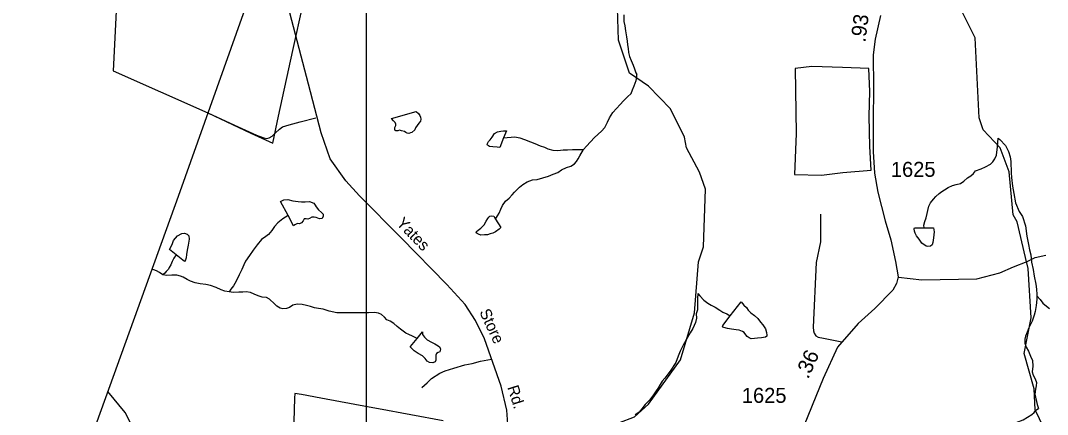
# Model space of a CAD drawing. Extents: x 2001466 to 2224147, y 644118 to 847247.
# Drawn here: x 2021505 to 2030071, y 747806 to 751088 of the extents above; entities that cross this region are included whole.
import ezdxf

# ---------------------------------------------------------------- set-up
doc = ezdxf.new("R2010")
doc.units = 0
for name, color, linetype in [('Exist Boundary Political City Limit New', 7, 'Continuous'), ('Exist Boundary Political City Limit New Hole', 7, 'Continuous'), ('Exist Boundary Political CountyLine', 7, 'Continuous'), ('Exist Hydrographic Creek Single Shore', 7, 'Continuous'), ('Exist Hydrographic Misc Water Feature', 7, 'Continuous'), ('Exist Road Non-System Type 51', 7, 'Continuous'), ('Exist Road Non-System Type 51 Label', 7, 'Continuous'), ('Exist Road Secondary Mileage Hundredths English Label', 7, 'Continuous'), ('Exist Road Secondary Type 51 Attributed', 7, 'Continuous'), ('Exist Road Secondary Type 51 Number Label', 7, 'Continuous'), ('Map Preparation Boundary City Limit Buffer Line', 7, 'Continuous'), ('Map Preparation Inset Cut Line', 7, 'Continuous')]:
    doc.layers.add(name, color=color, linetype=linetype)

msp = doc.modelspace()

# ---------------------------------------------------------------- linework, layer by layer
at = {"layer": 'Exist Boundary Political City Limit New'}
for points in [[(2022303.6, 751165.3), (2022277.6, 750669.8), (2023068.9, 750318.1), (2023426.4, 750149.5), (2023608.5, 750065.7), (2023657.6, 750290.4), (2023777.2, 750837.8), (2023861.5, 751226.6)], [(2025031.2, 747752.1), (2024489.8, 747851.9), (2024412.9, 747866.2), (2024009, 747940.8), (2023847.9, 747970.6), (2023793.9, 747980.6), (2023790.1, 747940.6), (2023770.8, 747265.1)]]:
    msp.add_lwpolyline(points, dxfattribs=at)
at = {"layer": 'Exist Boundary Political City Limit New Hole'}
msp.add_lwpolyline([(2028360.4, 750697.1), (2028104.4, 750704.1), (2027967.5, 750690), (2027974.5, 750146.6), (2027960.5, 749806.6), (2028185, 749799.6), (2028363.9, 749820.6), (2028599, 749841.6), (2028588.4, 750037.9), (2028584.9, 750290.4), (2028588.4, 750497.2), (2028581.4, 750690), (2028360.4, 750697.1)], dxfattribs=at)
at = {"layer": 'Exist Boundary Political CountyLine'}
msp.add_lwpolyline([(2006817.6, 695750.4), (2007499.4, 697710.6), (2010412.6, 706844.6), (2011918.3, 711705.5), (2013748.8, 717730), (2014941.8, 722041.3), (2015284.7, 723238.9), (2015749.8, 724659.3), (2016152.8, 726117.8), (2016501.7, 727373.6), (2016860.6, 728619.5), (2017411.9, 730567.4), (2017756.8, 731851.4), (2018083.6, 732956.8), (2018350.2, 733869.6), (2018833.4, 735584.8), (2018918.2, 735898.3), (2019734.3, 740137.7), (2020502.6, 744108.1), (2021805.5, 746807.9), (2022821.6, 749625), (2023527, 751602.5)], dxfattribs=at)
at = {"layer": 'Exist Hydrographic Creek Single Shore'}
for points in [[(2029887.3, 749114.7), (2029818.2, 749410.1), (2029784.3, 749469.8), (2029751.3, 749828.2), (2029676.3, 750026.5), (2029534.2, 750177), (2029500.3, 750276.2), (2029467.3, 750943), (2029350.2, 751178.3), (2029175.3, 751359.1), (2029108.3, 751501.5), (2029100.3, 751793.7), (2029004.1, 751964)], [(2025553.3, 746941.2), (2025761.2, 747242.1), (2025777.2, 747425.5), (2025827.2, 747532.7), (2026003.4, 747660.4), (2026144.2, 747700.2), (2026494.3, 747735.7), (2026627.3, 747785.5), (2026744.2, 747891.3), (2027010.2, 748260), (2027127.3, 748651.4), (2027160.3, 749077.2), (2027201.3, 749201.1), (2027218.3, 749683), (2027168.3, 749825.1), (2027059.2, 750027.5), (2027042.4, 750116.4), (2026926.3, 750351.8), (2026742.2, 750542.5), (2026584.3, 750650.8), (2026492.2, 750925), (2026484.2, 751190.9)], [(2029611.3, 746526.9), (2029603.3, 746602.6), (2029719.3, 746987.4), (2029861.2, 747161.7), (2030102.2, 747353.6), (2030110.4, 747451.9), (2030077.3, 747619.8), (2029968.3, 747845.2), (2029960.3, 748019.3), (2029877.2, 748313), (2029935.2, 748610.4), (2029909.2, 749021), (2029887.3, 749114.7)]]:
    msp.add_lwpolyline(points, dxfattribs=at)
at = {"layer": 'Exist Hydrographic Misc Water Feature'}
for points in [[(2026538.4, 751135.7), (2026536.7, 751081.6), (2026545.1, 751043.7), (2026551.1, 751003.4), (2026559.7, 750951.5), (2026564, 750915.3), (2026568.1, 750885.7), (2026572.2, 750856.1), (2026576.7, 750821.5), (2026584.7, 750789.4), (2026599, 750755.4), (2026615.2, 750715.8), (2026625.5, 750686), (2026637.6, 750653.8), (2026645.8, 750639.6)], [(2026200, 750013), (2026225.9, 750041.2), (2026293.3, 750113.7), (2026350.9, 750165.8), (2026378.6, 750198.1), (2026400.4, 750240.3), (2026418.2, 750278.4), (2026445.9, 750323), (2026475.6, 750355.2), (2026505.3, 750389.1), (2026535.1, 750419.6), (2026569.1, 750453.4), (2026599, 750481.4), (2026610.7, 750510), (2026622.4, 750544.1), (2026640.1, 750588.1), (2026645.8, 750615.9), (2026645.8, 750636.3), (2026645.8, 750639.6)], [(2024805.9, 750331), (2024823.9, 750313.5), (2024836, 750297.7), (2024842, 750283.6), (2024844.2, 750267.1), (2024840.3, 750249.2), (2024828.4, 750233), (2024814.5, 750213.6), (2024800.5, 750193.4), (2024792.7, 750178.8), (2024769, 750154.7), (2024756.9, 750152.4), (2024745.2, 750146.9), (2024730.8, 750150.5), (2024718.7, 750156.5), (2024706.8, 750162.5), (2024682.8, 750167.9), (2024666.6, 750174), (2024652.9, 750168.5), (2024636.7, 750168), (2024626.9, 750175.6), (2024626.9, 750196.1), (2024634.4, 750212.4), (2024634.4, 750223.9), (2024630.3, 750239.5), (2024616.2, 750253.7), (2024600.2, 750272.1), (2024805.9, 750331)], [(2025534.8, 750109.5), (2025503.7, 750029.8), (2025479.9, 750031.9), (2025443.8, 750035.9), (2025415.7, 750039.8), (2025401.5, 750049), (2025397.6, 750058.9), (2025407.5, 750079.2), (2025423.5, 750095.4), (2025439.3, 750117.2), (2025459, 750147.9), (2025482.7, 750162.2), (2025511, 750165.8), (2025534.8, 750168.6), (2025558.8, 750170.5), (2025534.8, 750109.5)], [(2025534.8, 750109.5), (2025563.3, 750114.6), (2025597.4, 750116.4), (2025629.2, 750119.1), (2025669.1, 750110.8), (2025709.3, 750097.7), (2025757.5, 750077.9), (2025793.6, 750064), (2025839.7, 750044.2), (2025875.8, 750032.7), (2025904.1, 750019.1), (2025946, 750009.2), (2025985.9, 750005.2), (2026030.2, 750009.9), (2026066.1, 750011.7), (2026110, 750014.1), (2026146.1, 750014.1), (2026166, 750014.6), (2026200, 750013)], [(2029043.5, 749361), (2029040.6, 749384.1), (2029048.2, 749412.6), (2029058, 749442.8), (2029081.4, 749540.8), (2029095.4, 749569.2), (2029119.1, 749599.1), (2029140.9, 749623.2), (2029168.6, 749647.2), (2029190.5, 749663.2), (2029212.4, 749677.5), (2029242.6, 749695.7), (2029278.3, 749713.9), (2029310.2, 749720.7), (2029344.3, 749729), (2029374, 749748.9), (2029404, 749776.9), (2029431.8, 749795.2), (2029453.6, 749813.7), (2029469.6, 749835.5), (2029517.3, 749851.8), (2029553, 749868.2), (2029595.1, 749890.4), (2029615, 749910.4), (2029632.6, 749936.3), (2029644.5, 749966.5), (2029653.9, 750036.8), (2029655.8, 750072.9), (2029659.7, 750108.9)], [(2029659.7, 750108.9), (2029673.8, 750097.1), (2029720.1, 750047.8), (2029746.4, 749997.2), (2029758.7, 749953.4), (2029764.8, 749914), (2029767.7, 749818), (2029770, 749779.4), (2029778.4, 749707.8), (2029788.8, 749647.7), (2029805.2, 749569.5), (2029835.8, 749495.8), (2029862, 749455.9), (2029886.6, 749376.6), (2029899.2, 749290.3), (2029913.7, 749222.7), (2029921.9, 749176.7), (2029932.4, 749134.6), (2029938.7, 749074.6), (2029951, 749012.8), (2029959.4, 748956.8), (2029973.8, 748892.6), (2029980.4, 748849), (2029982.6, 748804.6), (2029982.6, 748794.8)], [(2025466.7, 749434.1), (2025483.6, 749461.7), (2025497.7, 749481.9), (2025511.2, 749517.7), (2025525.2, 749546.2), (2025550.8, 749582.5), (2025580.8, 749608.2), (2025606.6, 749636.4), (2025626.3, 749658.9), (2025646.2, 749676.6), (2025668.1, 749699.1), (2025693.9, 749723.1), (2025729.8, 749743.8), (2025775.6, 749760.1), (2025815.7, 749764.1), (2025861.5, 749776.3), (2025909.7, 749792.6), (2025947.4, 749807.4), (2025987.4, 749823), (2026017.1, 749843.7), (2026059.1, 749864.2), (2026094.8, 749875.8), (2026124.8, 749894), (2026142.6, 749914.1), (2026156.7, 749936.8), (2026170.5, 749960.3), (2026200, 750013)], [(2023736.5, 749462.9), (2023674, 749579.1), (2023700.2, 749593.3), (2023734.3, 749595.8), (2023776.1, 749585.2), (2023820, 749579.4), (2023848.3, 749577.9), (2023880.3, 749577.3), (2023916.1, 749579.8), (2023950.4, 749566), (2023962.1, 749549.3), (2023972.1, 749536.1), (2023990.4, 749511.9), (2024014.4, 749487.6), (2024028.5, 749475.9), (2024028.5, 749457.8), (2024020.5, 749437.4), (2023998.4, 749435.4), (2023970.5, 749445.8), (2023954.5, 749449.4), (2023944.4, 749449.7), (2023934.4, 749449.9), (2023914.5, 749439.6), (2023900.4, 749433.4), (2023886.6, 749436), (2023872.3, 749435.5), (2023862.4, 749419.4), (2023848.5, 749401.6), (2023832.3, 749395.3), (2023814.6, 749395.7), (2023794.3, 749385.5), (2023782.2, 749377.5), (2023736.5, 749462.9)], [(2023736.5, 749462.9), (2023694.3, 749435.9), (2023652.4, 749402.3), (2023624.4, 749372.5), (2023600.6, 749338.5), (2023572.3, 749306.3), (2023550.3, 749288.7), (2023514.4, 749262.4), (2023480.2, 749218.8), (2023444.3, 749174.4), (2023414.4, 749130.7), (2023382.4, 749083), (2023368.2, 749052.9), (2023352.3, 749014.7), (2023328.3, 748968.4), (2023304.3, 748916.4), (2023280.3, 748876.7), (2023258.1, 748850.9), (2023244.6, 748827.4)], [(2025466.7, 749434.1), (2025512.7, 749362.6), (2025498.3, 749349.8), (2025466.7, 749327.5), (2025444.6, 749317.3), (2025422.9, 749309.6), (2025398.9, 749302.7), (2025374.9, 749303.1), (2025344.7, 749300.5), (2025324.6, 749308.2), (2025314.8, 749312.5), (2025306.6, 749318.4), (2025308.4, 749330.7), (2025322.6, 749342.7), (2025344.3, 749358.7), (2025372.2, 749386.9), (2025390.1, 749416.8), (2025401.7, 749438.8), (2025411.6, 749450.9), (2025419.6, 749457.3), (2025435.6, 749459.4), (2025451.6, 749457.5), (2025466.7, 749434.1)], [(2022802.9, 749135), (2022746.5, 749178.9), (2022770.1, 749222.6), (2022782.2, 749254.4), (2022814.2, 749293.1), (2022850.1, 749312.9), (2022874.1, 749316.4), (2022896.2, 749308.7), (2022908.3, 749292.9), (2022912.2, 749266.5), (2022902.4, 749215), (2022896.2, 749175), (2022890.3, 749139), (2022886.6, 749111.1), (2022882.5, 749094.8), (2022872.2, 749081.1), (2022802.9, 749135)], [(2029043.5, 749361), (2029120.6, 749361.1), (2029124.7, 749326.6), (2029119.3, 749276.7), (2029113.6, 749239.1), (2029107.7, 749218.7), (2029093.7, 749206.6), (2029071.6, 749204.6), (2029057.6, 749208.2), (2029023.4, 749234.3), (2028999.2, 749266), (2028979.1, 749294.3), (2028966.8, 749315.9), (2028962.7, 749334), (2028958.6, 749352.1), (2028962.7, 749361.9), (2029043.5, 749361)], [(2022802.9, 749135), (2022784.3, 749107.5), (2022770.1, 749081.5), (2022758.2, 749051.5), (2022746.1, 749031.2), (2022738.3, 749015), (2022720.3, 748995.6), (2022708.4, 748983.5), (2022691.4, 748970)], [(2022691.4, 748970), (2022664.5, 748989.4), (2022638.3, 749003), (2022616.1, 749011.7), (2022600.8, 749012.9)], [(2023244.6, 748827.4), (2023208.1, 748833.1), (2023178.2, 748845.2), (2023138.2, 748862.4), (2023090, 748879), (2023050.2, 748887.2), (2023004.1, 748894.7), (2022962.2, 748902.9), (2022924.1, 748915.2), (2022894, 748931.4), (2022862.4, 748949.2), (2022838.4, 748958.8), (2022810.3, 748965.1), (2022766.2, 748965.1), (2022722.3, 748963.6), (2022691.4, 748970)], [(2024812.8, 748439.4), (2024773.9, 748459.1), (2024743.7, 748471.1), (2024717.7, 748483.1), (2024673.8, 748515.3), (2024647.8, 748539.6), (2024617.8, 748563.1), (2024587.9, 748583.4), (2024561.9, 748595.4), (2024539.9, 748615.6), (2024515.9, 748637.4), (2024492.1, 748649.4), (2024457.9, 748655.8), (2024408.1, 748653.6), (2024363.8, 748651.2), (2024305.7, 748653.2), (2024233.8, 748651.4), (2024143.8, 748651.6), (2024080, 748666), (2024029.9, 748681.8), (2023990, 748688.3), (2023958, 748693.9), (2023924.1, 748706.1), (2023890.1, 748714.2), (2023854, 748722.3), (2023814, 748723.9), (2023776.1, 748716.5), (2023748.2, 748696.5), (2023724, 748688.1), (2023694.1, 748686.2), (2023671.9, 748692.4), (2023644, 748708.6), (2023624.2, 748728.6), (2023582.1, 748766.3), (2023556.1, 748780), (2023520, 748782.4), (2023486.2, 748794.6), (2023454, 748808.4), (2023424.2, 748820.5), (2023388.3, 748826.9), (2023358.4, 748824.3), (2023326.2, 748824.9), (2023280.1, 748822.6), (2023244.6, 748827.4)], [(2027154.9, 748814.8), (2027152.5, 748771.4), (2027150.6, 748728.7), (2027151, 748695.1), (2027151, 748678.7), (2027141.4, 748642.8), (2027143.7, 748606.7), (2027133.8, 748573.2), (2027113.9, 748522.8), (2027090.4, 748484.7), (2027068.6, 748448.2), (2027031.1, 748384.2), (2027007.5, 748333.8), (2026991.7, 748289.9), (2026970, 748239.5), (2026924.5, 748164.9), (2026897, 748129.4), (2026878.9, 748109.2), (2026857.2, 748082.6), (2026839.4, 748054.3), (2026821.5, 748022.7), (2026805.7, 748002.5), (2026779.7, 747962), (2026752.2, 747924), (2026716.3, 747887.8), (2026688.4, 747851.5), (2026664.9, 747823.2), (2026633.1, 747803.4)], [(2027154.9, 748814.8), (2027170.3, 748793.2), (2027203.7, 748757.2), (2027237, 748731.9), (2027264.9, 748715.8), (2027299.1, 748700.3), (2027339.1, 748674), (2027363.5, 748658.8), (2027397.3, 748645), (2027425, 748628)], [(2029982.6, 748794.8), (2029982.8, 748766.9), (2029977.1, 748714.5), (2029967.4, 748663), (2029959.6, 748632.9), (2029941.8, 748582.4), (2029916.4, 748526.3), (2029902.4, 748490.4), (2029886.9, 748457.9), (2029883.2, 748431.7), (2029883.2, 748399.8), (2029893.4, 748366), (2029913.7, 748331.9), (2029929.9, 748292.2), (2029946.3, 748254.2), (2029948.4, 748208.1), (2029943, 748161.5), (2029951, 748132.6), (2029967.2, 748102.8), (2029979.3, 748072.1), (2029977.7, 748042.7), (2029969.7, 748016.6), (2029966.2, 747974), (2029984.5, 747888.4), (2029994.7, 747856.2)], [(2029982.6, 748794.8), (2030008.9, 748764.7), (2030031, 748733.1), (2030061.4, 748707), (2030087.2, 748689.3)], [(2027425, 748628), (2027514.6, 748743.5), (2027538.8, 748717.5), (2027559.1, 748695.8), (2027575.1, 748674.2), (2027597.2, 748652.3), (2027627.6, 748630.4), (2027655.7, 748604.4), (2027677.8, 748574.4), (2027697.9, 748551), (2027718.2, 748518.7), (2027728.5, 748488.9), (2027730.7, 748466.8), (2027730.5, 748456.9), (2027718.8, 748448.9), (2027684.8, 748443), (2027652.8, 748442.1), (2027627, 748438.5), (2027600.7, 748435.7), (2027582.7, 748444.3), (2027564.6, 748456.1), (2027554.6, 748467.8), (2027540.2, 748487.9), (2027526.5, 748497.2), (2027500.3, 748507.6), (2027474.4, 748511.4), (2027434.2, 748517.1), (2027402.2, 748522.7), (2027370.2, 748530.7), (2027362.3, 748532.5), (2027360, 748542.4), (2027362, 748546.4), (2027425, 748628)], [(2024812.8, 748439.4), (2024857.7, 748495.1), (2024857.7, 748473), (2024876, 748448.8), (2024897.7, 748428.6), (2024933.8, 748409), (2024959.9, 748394.6), (2024989.8, 748376.7), (2025001.9, 748365), (2025007.8, 748349.3), (2025001.9, 748327.3), (2024988, 748320.9), (2024974, 748313.1), (2024970.1, 748300.8), (2024968.1, 748281.2), (2024968.1, 748259), (2024964, 748245.2), (2024944.1, 748236.6), (2024916, 748238.7), (2024896.1, 748250.6), (2024880.1, 748273.1), (2024857.9, 748294.9), (2024821.9, 748314.5), (2024787.8, 748336.5), (2024757.9, 748366.7), (2024757.9, 748372.4), (2024812.8, 748439.4)], [(2024392.3, 745998.2), (2024262.3, 746107.9), (2024187.2, 746132.4), (2023903.2, 746098.8), (2023670.3, 746116.8), (2023487.4, 746192.7), (2023387.3, 746289.9), (2023354.3, 746392.2), (2023320.3, 746648.9), (2023287.2, 746725), (2022961.2, 747072.9), (2022595.4, 747257.5), (2022528.4, 747531.2), (2022378.3, 747823.1), (2022233.9, 747995.7)], [(2029173.5, 747433.2), (2029191.5, 747463.2), (2029205.5, 747481), (2029229, 747501), (2029264.9, 747521.6), (2029307.2, 747541.3), (2029347, 747553.6), (2029396.8, 747572.2), (2029456.7, 747590.7), (2029492.5, 747608.8), (2029532.5, 747621.1), (2029594.4, 747631.3), (2029630.1, 747646.2), (2029666.2, 747668.4), (2029689.8, 747690.1), (2029732, 747710.6), (2029809.5, 747739.3), (2029867.6, 747759.5), (2029941.2, 747803.9), (2029959.2, 747822.4), (2029973, 747840.2), (2029994.7, 747856.2)]]:
    msp.add_lwpolyline(points, dxfattribs=at)
at = {"layer": 'Exist Road Non-System Type 51'}
for points in [[(2025886.6, 746717.3), (2025739.9, 746921), (2025649.8, 747046.6), (2025585.5, 747214.1), (2025572.6, 747336.5), (2025572.6, 747684.3), (2025560.5, 747842.1), (2025513.9, 748041.8), (2025373.9, 748434.7), (2025299.8, 748589.2), (2025213, 748721.3), (2025061.7, 748888.7), (2024681.1, 749276.8), (2024333.6, 749627.9), (2024217.7, 749753.5), (2024089, 749937), (2024011.7, 750152.8), (2023908, 750558.6), (2023752.4, 751153.2), (2023729.4, 751247), (2023708.3, 751373.4), (2023704.4, 751449.1), (2023700.4, 751669.7)], [(2023068.8, 750318.1), (2023290.5, 750216.6), (2023474.2, 750134), (2023534.2, 750111.8), (2023560.3, 750105.9), (2023578.3, 750109.7), (2023604.2, 750123.6), (2023632.4, 750151.6), (2023664.5, 750183.6), (2023690.5, 750203.4), (2023744.6, 750219.3), (2023836.5, 750245), (2023968.6, 750278.5)], [(2028178.7, 749473.6), (2028178.7, 749243.4), (2028140.3, 749070.7), (2028117.7, 748533.9), (2028119.7, 748501.8), (2028123.7, 748481.7), (2028139.5, 748461.8), (2028159.4, 748449.8), (2028201.5, 748441.5), (2028355.5, 748411.2)], [(2029900.2, 749078.9), (2029968.6, 749114), (2030057.3, 749132.5)], [(2028827.3, 748950.3), (2029022.5, 748926.8), (2029482.8, 748936.4), (2029674.5, 748984.4), (2029787.4, 749034.5), (2029900.2, 749078.9)], [(2024853.4, 748029.4), (2024895.8, 748068.5), (2024933.3, 748106.1), (2025001.8, 748150.2), (2025045.9, 748168.1), (2025119.3, 748192.6), (2025212.2, 748220.3), (2025271, 748230.1), (2025341.1, 748249.7), (2025434.4, 748264.9)]]:
    msp.add_lwpolyline(points, dxfattribs=at)
at = {"layer": 'Exist Road Secondary Type 51 Attributed'}
msp.add_lwpolyline([(2028679.4, 751129), (2028634.7, 750932.6), (2028617, 750802.2), (2028618.7, 750530), (2028616.6, 750248.2), (2028615.8, 749997.8), (2028628.7, 749816.7), (2028655.7, 749658.9), (2028716, 749418.9), (2028764.3, 749261.9), (2028802.5, 749080.8), (2028826.6, 748953.6), (2028812.1, 748897.2), (2028780, 748841.7), (2028630.7, 748689.5), (2028490.7, 748562.3), (2028318.6, 748367.5), (2028200.3, 748105), (2028011.8, 747641.5), (2027971.8, 747508.8)], dxfattribs=at)
at = {"layer": 'Map Preparation Boundary City Limit Buffer Line'}
for points in [[(2022303.6, 751165.3), (2022277.6, 750669.8), (2023068.9, 750318.1), (2023426.4, 750149.5), (2023608.5, 750065.7), (2023657.6, 750290.4), (2023777.2, 750837.8), (2023861.5, 751226.6)], [(2028360.4, 750697.1), (2028104.4, 750704.1), (2027967.5, 750690), (2027974.5, 750146.6), (2027960.5, 749806.6), (2028185, 749799.6), (2028363.9, 749820.6), (2028599, 749841.6), (2028588.4, 750037.9), (2028584.9, 750290.4), (2028588.4, 750497.2), (2028581.4, 750690), (2028360.4, 750697.1)], [(2025031.2, 747752.1), (2024489.8, 747851.9), (2024412.9, 747866.2), (2024009, 747940.8), (2023847.9, 747970.6), (2023793.9, 747980.6), (2023790.1, 747940.6), (2023770.8, 747265.1)]]:
    msp.add_lwpolyline(points, dxfattribs=at)
at = {"layer": 'Map Preparation Inset Cut Line'}
msp.add_lwpolyline([(2024392.3, 745607.9), (2024392.3, 789325), (2056414.4, 789325)], dxfattribs=at)

# ---------------------------------------------------------------- texts
at = {"layer": 'Exist Road Non-System Type 51 Label'}
for s, rotation, p in [('Yates', 314.13518, (2024634.2, 749393.6)), ('Store', 294.92024, (2025330.1, 748660)), ('Rd.', 287.45623, (2025564.5, 748032.2))]:
    msp.add_text(s, height=95, rotation=rotation, dxfattribs=at).set_placement(p)
at = {"layer": 'Exist Road Secondary Mileage Hundredths English Label'}
for s, rotation, p in [('.93', 82.59862, (2028551, 750902.5)), ('.36', 65.74356, (2028074.5, 748094.9))]:
    msp.add_text(s, height=125, rotation=rotation, dxfattribs=at).set_placement(p)
at = {"layer": 'Exist Road Secondary Type 51 Number Label'}
for p in [(2028764.9, 749785.7), (2027521.8, 747902.1)]:
    msp.add_text('1625', height=125, dxfattribs=at).set_placement(p)

doc.saveas('drawing.dxf')
